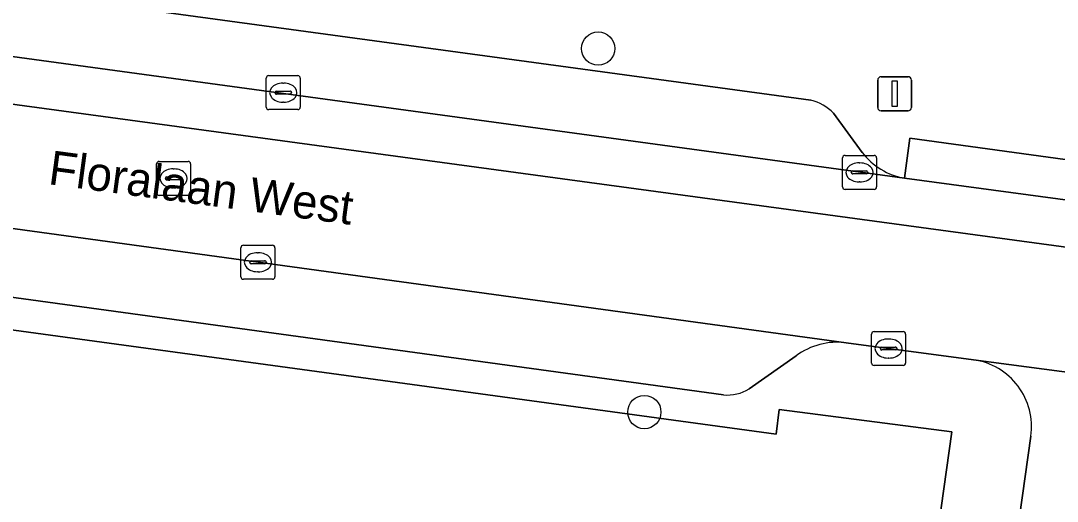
# Model space of a CAD drawing. Extents: x 161692 to 162379, y 380760 to 381678.
# Drawn here: x 161863.4 to 161893.86, y 380816.62 to 380830.74 of the extents above; entities that cross this region are included whole.
import ezdxf

# ---------------------------------------------------------------- set-up
doc = ezdxf.new("R2010")
doc.units = 0
for name, color, linetype in [('IMGEO_Berm_groen', 7, 'Continuous'), ('IMGEO_Boom', 7, 'Continuous'), ('IMGEO_Fietspad_gesloten', 7, 'Continuous'), ('IMGEO_Kolk', 7, 'Continuous'), ('IMGEO_Lichtmast', 7, 'Continuous'), ('IMGEO_Openbare_ruimte_label', 7, 'Continuous'), ('IMGEO_Parkeervlak_open', 7, 'Continuous'), ('IMGEO_Rijbaan_lokaal_gesloten', 7, 'Continuous'), ('IMGEO_Rioolput', 7, 'Continuous'), ('IMGEO_Voetpad_open', 7, 'Continuous')]:
    doc.layers.add(name, color=color, linetype=linetype)

msp = doc.modelspace()

# ---------------------------------------------------------------- linework, layer by layer
at = {"layer": 'IMGEO_Berm_groen'}
msp.add_lwpolyline([(161890.768, 380818.659), (161885.694, 380819.32), (161885.606, 380818.592), (161844.655, 380824.179), (161837.597, 380825.141), (161835.962, 380817.899), (161846.606, 380816.261), (161852.859, 380815.242), (161881.515, 380810.572), (161887.883, 380804.701), (161888.791, 380804.569)], close=True, dxfattribs=at)
at = {"layer": 'IMGEO_Boom'}
for centre in [(161880.37, 380829.926), (161881.727, 380819.243)]:
    msp.add_circle(centre, 0.489, dxfattribs=at)
at = {"layer": 'IMGEO_Fietspad_gesloten'}
for points in [[(161898.822, 380819.796), (161891.404, 380820.778)], [(161893.086, 380818.533), (161891.162, 380804.8)]]:
    msp.add_lwpolyline(points, dxfattribs=at)
msp.add_arc((161891.127, 380818.818), 1.98, 351.7351, 81.9475, dxfattribs=at)
at = {"layer": 'IMGEO_Kolk'}
for p, q in [((161870.687, 380829.132), (161871.539, 380829.132)), ((161870.612, 380828.206), (161870.612, 380829.058)), ((161871.1, 380828.912), (161871.125, 380828.912)), ((161871.613, 380829.058), (161871.613, 380828.206)), ((161870.871, 380828.626), (161870.871, 380828.638)), ((161871.309, 380828.589), (161870.911, 380828.589)), ((161870.914, 380828.675), (161871.312, 380828.675)), ((161871.355, 380828.638), (161871.355, 380828.626)), ((161871.123, 380828.352), (161871.098, 380828.352)), ((161871.539, 380828.132), (161870.687, 380828.132)), ((161887.552, 380825.86), (161887.552, 380826.712)), ((161887.627, 380826.786), (161888.479, 380826.786)), ((161888.553, 380826.712), (161888.553, 380825.86)), ((161888.04, 380826.566), (161888.065, 380826.566)), ((161887.811, 380826.28), (161887.811, 380826.292)), ((161888.249, 380826.243), (161887.851, 380826.243)), ((161887.854, 380826.329), (161888.252, 380826.329)), ((161888.295, 380826.292), (161888.295, 380826.28)), ((161888.479, 380825.786), (161887.627, 380825.786)), ((161888.063, 380826.006), (161888.038, 380826.006)), ((161869.867, 380823.221), (161869.867, 380824.073)), ((161869.942, 380824.147), (161870.794, 380824.147)), ((161870.868, 380824.073), (161870.868, 380823.221)), ((161870.126, 380823.641), (161870.126, 380823.653)), ((161870.169, 380823.69), (161870.567, 380823.69)), ((161870.355, 380823.927), (161870.38, 380823.927)), ((161870.61, 380823.653), (161870.61, 380823.641)), ((161870.564, 380823.604), (161870.166, 380823.604)), ((161870.378, 380823.367), (161870.353, 380823.367)), ((161870.794, 380823.147), (161869.942, 380823.147)), ((161888.405, 380820.685), (161888.405, 380821.537)), ((161888.48, 380821.611), (161889.332, 380821.611)), ((161889.406, 380821.537), (161889.406, 380820.685)), ((161888.893, 380821.391), (161888.918, 380821.391)), ((161888.664, 380821.105), (161888.664, 380821.117)), ((161889.102, 380821.068), (161888.704, 380821.068)), ((161888.707, 380821.154), (161889.105, 380821.154)), ((161889.148, 380821.117), (161889.148, 380821.105)), ((161889.332, 380820.611), (161888.48, 380820.611)), ((161888.916, 380820.831), (161888.891, 380820.831))]:
    msp.add_line(p, q, dxfattribs=at)
for points in [[(161870.687, 380829.132), (161871.539, 380829.132)], [(161870.612, 380828.206), (161870.612, 380829.058)], [(161871.613, 380829.058), (161871.613, 380828.206)], [(161871.539, 380828.132), (161870.687, 380828.132)], [(161887.552, 380825.86), (161887.552, 380826.712)], [(161887.627, 380826.786), (161888.479, 380826.786)], [(161888.553, 380826.712), (161888.553, 380825.86)], [(161888.479, 380825.786), (161887.627, 380825.786)], [(161869.867, 380823.221), (161869.867, 380824.073)], [(161869.942, 380824.147), (161870.794, 380824.147)], [(161870.868, 380824.073), (161870.868, 380823.221)], [(161870.794, 380823.147), (161869.942, 380823.147)], [(161888.405, 380820.685), (161888.405, 380821.537)], [(161888.48, 380821.611), (161889.332, 380821.611)], [(161889.406, 380821.537), (161889.406, 380820.685)], [(161889.332, 380820.611), (161888.48, 380820.611)]]:
    msp.add_lwpolyline(points, dxfattribs=at)
for centre, radius, start, end in [((161870.689, 380829.056), 0.0765, 91.552, 178.448), ((161870.689, 380829.056), 0.0765, 91.552, 178.448), ((161871.537, 380829.056), 0.0765, 1.552, 88.448), ((161871.537, 380829.056), 0.0765, 1.552, 88.448), ((161870.911, 380828.635), 0.0403, 85.8775, 175.7526), ((161870.908, 380828.625), 0.0366, 178.938, 274.7102), ((161871.312, 380828.632), 0.043, 264.8664, 352.4533), ((161871.316, 380828.637), 0.0386, 1.7309, 96.639), ((161870.689, 380828.208), 0.0765, 181.552, 268.448), ((161870.689, 380828.208), 0.0765, 181.552, 268.448), ((161871.537, 380828.208), 0.0765, 271.552, 358.448), ((161871.537, 380828.208), 0.0765, 271.552, 358.448), ((161887.629, 380826.71), 0.0765, 91.552, 178.448), ((161887.629, 380826.71), 0.0765, 91.552, 178.448), ((161888.477, 380826.71), 0.0765, 1.552, 88.448), ((161888.477, 380826.71), 0.0765, 1.552, 88.448), ((161887.851, 380826.289), 0.0403, 85.8775, 175.7526), ((161887.848, 380826.279), 0.0366, 178.938, 274.7102), ((161888.252, 380826.286), 0.043, 264.8664, 352.4533), ((161888.256, 380826.291), 0.0386, 1.7309, 96.639), ((161887.629, 380825.862), 0.0765, 181.552, 268.448), ((161887.629, 380825.862), 0.0765, 181.552, 268.448), ((161888.477, 380825.862), 0.0765, 271.552, 358.448), ((161888.477, 380825.862), 0.0765, 271.552, 358.448), ((161869.944, 380824.071), 0.0765, 91.552, 178.448), ((161869.944, 380824.071), 0.0765, 91.552, 178.448), ((161870.792, 380824.071), 0.0765, 1.552, 88.448), ((161870.792, 380824.071), 0.0765, 1.552, 88.448), ((161870.166, 380823.65), 0.0403, 85.8775, 175.7526), ((161870.163, 380823.64), 0.0366, 178.938, 274.7102), ((161870.567, 380823.647), 0.043, 264.8664, 352.4533), ((161870.571, 380823.652), 0.0386, 1.7309, 96.639), ((161869.944, 380823.223), 0.0765, 181.552, 268.448), ((161869.944, 380823.223), 0.0765, 181.552, 268.448), ((161870.792, 380823.223), 0.0765, 271.552, 358.448), ((161870.792, 380823.223), 0.0765, 271.552, 358.448), ((161888.482, 380821.535), 0.0765, 91.552, 178.448), ((161888.482, 380821.535), 0.0765, 91.552, 178.448), ((161889.33, 380821.535), 0.0765, 1.552, 88.448), ((161889.33, 380821.535), 0.0765, 1.552, 88.448), ((161888.704, 380821.114), 0.0403, 85.8775, 175.7526), ((161888.701, 380821.104), 0.0366, 178.938, 274.7102), ((161889.105, 380821.111), 0.043, 264.8664, 352.4533), ((161889.109, 380821.116), 0.0386, 1.7309, 96.639), ((161888.482, 380820.687), 0.0765, 181.552, 268.448), ((161888.482, 380820.687), 0.0765, 181.552, 268.448), ((161889.33, 380820.687), 0.0765, 271.552, 358.448), ((161889.33, 380820.687), 0.0765, 271.552, 358.448)]:
    msp.add_arc(centre, radius, start, end, dxfattribs=at)
for centre, major_axis, ratio, start_param, end_param in [((161871.099, 380828.632), (-0.387, 0.002), 0.722429, 4.712389, 7.853982), ((161871.124, 380828.632), (-0.39, 0.002), 0.717154, 1.570796, 4.712389), ((161888.039, 380826.286), (-0.387, 0.002), 0.722429, 4.712389, 7.853982), ((161888.064, 380826.286), (-0.39, 0.002), 0.717154, 1.570796, 4.712389), ((161870.354, 380823.647), (-0.387, 0.002), 0.722429, 4.712389, 7.853982), ((161870.379, 380823.647), (-0.39, 0.002), 0.717154, 1.570796, 4.712389), ((161888.892, 380821.111), (-0.387, 0.002), 0.722429, 4.712389, 7.853982), ((161888.917, 380821.111), (-0.39, 0.002), 0.717154, 1.570796, 4.712389)]:
    msp.add_ellipse(centre, major_axis=major_axis, ratio=ratio, start_param=start_param, end_param=end_param, dxfattribs=at)
at = {"layer": 'IMGEO_Lichtmast'}
for p, q in [((161888.587, 380828.199), (161888.587, 380828.999)), ((161888.587, 380828.999), (161888.587, 380828.199)), ((161888.687, 380829.099), (161889.477, 380829.099)), ((161889.477, 380829.099), (161888.687, 380829.099)), ((161889.577, 380828.999), (161889.577, 380828.199)), ((161889.577, 380828.199), (161889.577, 380828.999)), ((161889.477, 380828.099), (161888.687, 380828.099)), ((161888.687, 380828.099), (161889.477, 380828.099))]:
    msp.add_line(p, q, dxfattribs=at)
msp.add_lwpolyline([(161889.007, 380828.974), (161889.157, 380828.974), (161889.157, 380828.224), (161889.007, 380828.224), (161889.007, 380828.974)], dxfattribs=at)
for centre, start, end in [((161888.687, 380828.999), 90, 180), ((161888.687, 380828.999), 90, 180), ((161889.477, 380828.999), 0, 90), ((161889.477, 380828.999), 360, 90), ((161888.687, 380828.199), 180, 270), ((161888.687, 380828.199), 180, 270), ((161889.477, 380828.199), 270, 0), ((161889.477, 380828.199), 270, 0)]:
    msp.add_arc(centre, 0.1, start, end, dxfattribs=at)
at = {"layer": 'IMGEO_Parkeervlak_open'}
for points in [[(161886.625, 380828.406), (161844.094, 380834.202), (161836.995, 380835.21), (161818.781, 380837.656), (161818.579, 380835.777), (161889.378, 380826.116)], [(161887.661, 380821.279), (161845.222, 380827.099), (161834.49, 380828.566)], [(161888.129, 380826.876), (161887.283, 380828.031)], [(161837.224, 380826.162), (161845.322, 380825.059), (161884.051, 380819.749)], [(161884.811, 380819.925), (161886.188, 380820.893)]]:
    msp.add_lwpolyline(points, dxfattribs=at)
for centre, radius, start, end in [((161886.334, 380827.13), 1.308, 43.4962, 77.1454), ((161889.714, 380828.075), 1.987, 217.0959, 260.2641), ((161887.399, 380819.274), 2.022, 82.5671, 126.8013), ((161884.164, 380820.991), 1.247, 264.8075, 301.2699)]:
    msp.add_arc(centre, radius, start, end, dxfattribs=at)
at = {"layer": 'IMGEO_Rijbaan_lokaal_gesloten'}
for points in [[(161889.378, 380826.116), (161818.579, 380835.777)], [(161814.137, 380834.931), (162153.114, 380788.982), (162173.589, 380787.538), (162178.941, 380786.895), (162192.055, 380785.129), (162226.418, 380780.403), (162229.289, 380780.178), (162234.771, 380780.432)], [(162234.785, 380779.843), (162234.771, 380780.432), (162229.289, 380780.178), (162226.418, 380780.403), (162192.055, 380785.129), (162178.941, 380786.895), (162173.589, 380787.538), (162153.114, 380788.982), (161814.137, 380834.931)], [(161785.735, 380831.837), (161803.94, 380831.083), (161806.77, 380830.885), (161820.431, 380830.418), (161834.49, 380828.566), (161845.222, 380827.099), (161887.661, 380821.279), (161891.404, 380820.778), (161898.822, 380819.796), (161910.997, 380818.145), (161940.127, 380814.227), (161940.415, 380814.186), (161969.449, 380810.213), (161970.442, 380810.065), (161999.463, 380806.128), (162000.665, 380805.971), (162035.924, 380801.201), (162040.702, 380800.555), (162059.025, 380798.069)], [(161901.873, 380824.428), (161889.378, 380826.116)]]:
    msp.add_lwpolyline(points, dxfattribs=at)
at = {"layer": 'IMGEO_Rioolput'}
for p, q in [((161867.389, 380825.684), (161867.389, 380826.536)), ((161867.464, 380826.61), (161868.316, 380826.61)), ((161867.877, 380826.39), (161867.902, 380826.39)), ((161868.39, 380826.536), (161868.39, 380825.684)), ((161867.648, 380826.104), (161867.648, 380826.116)), ((161867.691, 380826.153), (161868.089, 380826.153)), ((161868.132, 380826.116), (161868.132, 380826.104)), ((161868.086, 380826.067), (161867.688, 380826.067)), ((161867.9, 380825.83), (161867.875, 380825.83)), ((161868.316, 380825.61), (161867.464, 380825.61))]:
    msp.add_line(p, q, dxfattribs=at)
for points in [[(161867.389, 380825.684), (161867.389, 380826.536)], [(161867.464, 380826.61), (161868.316, 380826.61)], [(161868.39, 380826.536), (161868.39, 380825.684)], [(161868.316, 380825.61), (161867.464, 380825.61)]]:
    msp.add_lwpolyline(points, dxfattribs=at)
for centre, radius, start, end in [((161867.466, 380826.534), 0.0765, 91.552, 178.448), ((161867.466, 380826.534), 0.0765, 91.552, 178.448), ((161868.314, 380826.534), 0.0765, 1.552, 88.448), ((161868.314, 380826.534), 0.0765, 1.552, 88.448), ((161867.688, 380826.113), 0.0403, 85.8775, 175.7526), ((161867.685, 380826.103), 0.0366, 178.938, 274.7102), ((161868.089, 380826.11), 0.043, 264.8664, 352.4533), ((161868.093, 380826.115), 0.0386, 1.7309, 96.639), ((161867.466, 380825.686), 0.0765, 181.552, 268.448), ((161867.466, 380825.686), 0.0765, 181.552, 268.448), ((161868.314, 380825.686), 0.0765, 271.552, 358.448), ((161868.314, 380825.686), 0.0765, 271.552, 358.448)]:
    msp.add_arc(centre, radius, start, end, dxfattribs=at)
for centre, major_axis, ratio, start_param, end_param in [((161867.876, 380826.11), (-0.387, 0.002), 0.722429, 4.712389, 7.853982), ((161867.901, 380826.11), (-0.39, 0.002), 0.717154, 1.570796, 4.712389)]:
    msp.add_ellipse(centre, major_axis=major_axis, ratio=ratio, start_param=start_param, end_param=end_param, dxfattribs=at)
at = {"layer": 'IMGEO_Voetpad_open'}
for points in [[(161901.878, 380831.597), (161898.276, 380831.581), (161894.983, 380832.038), (161889.111, 380832.366), (161888.15, 380832.459), (161844.689, 380838.245), (161844.094, 380834.202), (161886.625, 380828.406)], [(161889.378, 380826.116), (161889.528, 380827.297), (161902.01, 380825.581), (161902.737, 380830.42)], [(161887.283, 380828.031), (161888.129, 380826.876)], [(161884.051, 380819.749), (161845.322, 380825.059), (161837.224, 380826.162)], [(161836.97, 380825.227), (161837.597, 380825.141), (161844.655, 380824.179), (161885.606, 380818.592), (161885.694, 380819.32), (161890.768, 380818.659), (161888.791, 380804.569), (161887.883, 380804.701), (161887.65, 380803.28), (161888.951, 380803.085)], [(161891.404, 380820.778), (161887.661, 380821.279)], [(161886.188, 380820.893), (161884.811, 380819.925)], [(161891.162, 380804.8), (161893.086, 380818.533)]]:
    msp.add_lwpolyline(points, dxfattribs=at)
msp.add_lwpolyline([(161889.378, 380826.116), (161901.873, 380824.428), (161902.01, 380825.581), (161889.528, 380827.297)], close=True, dxfattribs=at)
for centre, radius, start, end in [((161886.334, 380827.13), 1.308, 43.4962, 77.1454), ((161889.714, 380828.075), 1.987, 217.0959, 260.2641), ((161887.399, 380819.274), 2.022, 82.5671, 126.8013), ((161891.127, 380818.818), 1.98, 351.7351, 81.9475), ((161884.164, 380820.991), 1.247, 264.8075, 301.2699)]:
    msp.add_arc(centre, radius, start, end, dxfattribs=at)

# ---------------------------------------------------------------- texts
at = {"layer": 'IMGEO_Openbare_ruimte_label'}
msp.add_text('Floralaan West', height=1, rotation=352.3561, dxfattribs=at).set_placement((161864.179, 380825.945))

doc.saveas('drawing.dxf')
